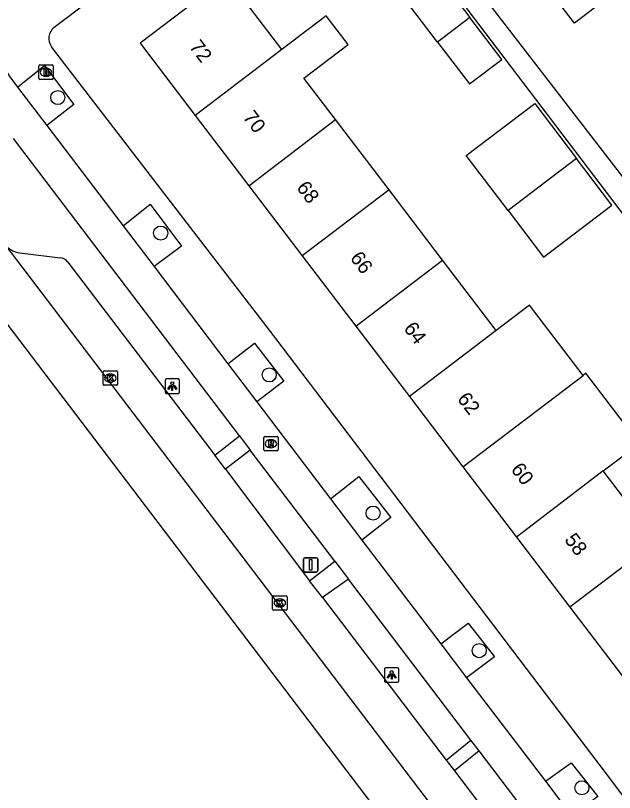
# Model space of a CAD drawing. Extents: x 160037 to 160839, y 385326 to 386441.
# Drawn here: x 160443.5 to 160485, y 385518 to 385571.9 of the extents above; entities that cross this region are included whole.
import ezdxf

# ---------------------------------------------------------------- set-up
doc = ezdxf.new("R2010")
doc.units = 0
for name, color, linetype in [('IMGEO_Boom', 7, 'Continuous'), ('IMGEO_Brandkraan', 7, 'Continuous'), ('IMGEO_Fietspad_gesloten', 7, 'Continuous'), ('IMGEO_Kolk', 7, 'Continuous'), ('IMGEO_Lichtpunt', 7, 'Continuous'), ('IMGEO_Pand', 7, 'Continuous'), ('IMGEO_Pand_nummerreeks', 7, 'Continuous'), ('IMGEO_Parkeervlak_open', 7, 'Continuous'), ('IMGEO_Rijbaan_lokaal_gesloten', 7, 'Continuous'), ('IMGEO_Rijbaan_lokaal_open', 7, 'Continuous'), ('IMGEO_Rioolput', 7, 'Continuous'), ('IMGEO_Verkeersbordpaal', 7, 'Continuous'), ('IMGEO_Voetpad_open', 7, 'Continuous')]:
    doc.layers.add(name, color=color, linetype=linetype)

msp = doc.modelspace()

# ---------------------------------------------------------------- linework, layer by layer
at = {"layer": 'IMGEO_Boom'}
for centre in [(160446.425, 385566.188), (160453.562, 385556.784), (160461.094, 385546.937), (160468.294, 385537.344), (160475.66, 385527.801), (160482.784, 385518.283)]:
    msp.add_circle(centre, 0.489, dxfattribs=at)
at = {"layer": 'IMGEO_Brandkraan'}
for p, q in [((160445.101, 385567.524), (160445.101, 385568.376)), ((160445.176, 385568.45), (160446.028, 385568.45)), ((160446.102, 385568.376), (160446.102, 385567.524)), ((160445.589, 385568.23), (160445.614, 385568.23)), ((160446.028, 385567.45), (160445.176, 385567.45)), ((160445.612, 385567.67), (160445.587, 385567.67))]:
    msp.add_line(p, q, dxfattribs=at)
for points in [[(160445.101, 385567.524), (160445.101, 385568.376)], [(160445.176, 385568.45), (160446.028, 385568.45)], [(160446.102, 385568.376), (160446.102, 385567.524)], [(160445.449, 385568.15), (160445.449, 385567.75), (160445.662, 385567.75)], [(160445.68, 385568.15), (160445.449, 385568.15)], [(160445.628, 385568.069), (160445.574, 385568.069), (160445.574, 385567.993)], [(160445.574, 385567.993), (160445.627, 385567.993)], [(160445.636, 385567.917), (160445.574, 385567.917), (160445.574, 385567.836)], [(160445.574, 385567.836), (160445.636, 385567.836)], [(160446.028, 385567.45), (160445.176, 385567.45)]]:
    msp.add_lwpolyline(points, dxfattribs=at)
for centre, radius, start, end in [((160445.178, 385568.374), 0.0765, 91.552, 178.448), ((160445.178, 385568.374), 0.0765, 91.552, 178.448), ((160446.026, 385568.374), 0.0765, 1.552, 88.448), ((160446.026, 385568.374), 0.0765, 1.552, 88.448), ((160445.629, 385568.031), 0.0379, 267.8285, 90.9355), ((160445.637, 385567.876), 0.0404, 269.8759, 90.5077), ((160445.684, 385568.005), 0.145, 59.4692, 91.5367), ((160445.709, 385568.052), 0.0922, 285.5137, 58.1501), ((160445.714, 385567.86), 0.105, 301.3115, 78.989), ((160445.178, 385567.526), 0.0765, 181.552, 268.448), ((160445.178, 385567.526), 0.0765, 181.552, 268.448), ((160445.668, 385568.001), 0.251, 268.6676, 293.5347), ((160446.026, 385567.526), 0.0765, 271.552, 358.448), ((160446.026, 385567.526), 0.0765, 271.552, 358.448)]:
    msp.add_arc(centre, radius, start, end, dxfattribs=at)
for centre, major_axis, ratio, start_param, end_param in [((160445.588, 385567.95), (-0.387, 0.002), 0.722429, 4.712389, 7.853982), ((160445.613, 385567.95), (-0.39, 0.002), 0.717154, 1.570796, 4.712389)]:
    msp.add_ellipse(centre, major_axis=major_axis, ratio=ratio, start_param=start_param, end_param=end_param, dxfattribs=at)
at = {"layer": 'IMGEO_Fietspad_gesloten'}
for points in [[(160443.094, 385567.626), (160443.639, 385566.902)], [(160443.639, 385566.902), (160445.661, 385564.255)], [(160445.661, 385564.255), (160450.953, 385557.282)], [(160459.033, 385542.706), (160443.342, 385563.345)], [(160450.953, 385557.282), (160453.099, 385554.455)], [(160453.099, 385554.455), (160458.213, 385547.717)], [(160458.213, 385547.717), (160460.22, 385545.074)], [(160460.22, 385545.074), (160465.348, 385538.333)], [(160459.033, 385542.706), (160459.78, 385541.723)], [(160465.638, 385534.018), (160459.78, 385541.723)], [(160465.348, 385538.333), (160467.524, 385535.472)], [(160467.524, 385535.472), (160472.998, 385528.276)], [(160465.638, 385534.018), (160466.586, 385532.772)], [(160475.085, 385521.593), (160466.586, 385532.772)], [(160472.998, 385528.276), (160474.787, 385525.923)], [(160474.787, 385525.923), (160480.253, 385518.738)], [(160475.646, 385520.856), (160475.085, 385521.593)], [(160480.979, 385513.841), (160475.646, 385520.856)], [(160480.253, 385518.738), (160482.095, 385516.317)]]:
    msp.add_lwpolyline(points, dxfattribs=at)
at = {"layer": 'IMGEO_Kolk'}
for p, q in [((160449.568, 385546.289), (160449.568, 385547.141)), ((160449.643, 385547.215), (160450.495, 385547.215)), ((160450.056, 385546.995), (160450.081, 385546.995)), ((160450.569, 385547.141), (160450.569, 385546.289)), ((160450.079, 385546.435), (160450.054, 385546.435)), ((160450.495, 385546.215), (160449.643, 385546.215)), ((160461.329, 385530.685), (160461.329, 385531.537)), ((160461.404, 385531.611), (160462.256, 385531.611)), ((160461.817, 385531.391), (160461.842, 385531.391)), ((160462.33, 385531.537), (160462.33, 385530.685)), ((160462.256, 385530.611), (160461.404, 385530.611)), ((160461.84, 385530.831), (160461.815, 385530.831))]:
    msp.add_line(p, q, dxfattribs=at)
for points in [[(160449.568, 385546.289), (160449.568, 385547.141)], [(160449.643, 385547.215), (160450.495, 385547.215)], [(160449.889, 385546.915), (160450.012, 385546.915), (160450.012, 385546.764), (160450.142, 385546.915), (160450.306, 385546.915), (160450.16, 385546.764), (160450.313, 385546.515), (160450.161, 385546.515), (160450.076, 385546.679), (160450.012, 385546.612), (160450.012, 385546.515), (160449.889, 385546.515), (160449.889, 385546.915)], [(160450.569, 385547.141), (160450.569, 385546.289)], [(160450.495, 385546.215), (160449.643, 385546.215)], [(160461.329, 385530.685), (160461.329, 385531.537)], [(160461.404, 385531.611), (160462.256, 385531.611)], [(160461.65, 385531.311), (160461.773, 385531.311), (160461.773, 385531.16), (160461.903, 385531.311), (160462.067, 385531.311), (160461.921, 385531.16), (160462.074, 385530.911), (160461.922, 385530.911), (160461.837, 385531.075), (160461.773, 385531.008), (160461.773, 385530.911), (160461.65, 385530.911), (160461.65, 385531.311)], [(160462.33, 385531.537), (160462.33, 385530.685)], [(160462.256, 385530.611), (160461.404, 385530.611)]]:
    msp.add_lwpolyline(points, dxfattribs=at)
for centre, start, end in [((160449.645, 385547.139), 91.552, 178.448), ((160449.645, 385547.139), 91.552, 178.448), ((160450.493, 385547.139), 1.552, 88.448), ((160450.493, 385547.139), 1.552, 88.448), ((160449.645, 385546.291), 181.552, 268.448), ((160449.645, 385546.291), 181.552, 268.448), ((160450.493, 385546.291), 271.552, 358.448), ((160450.493, 385546.291), 271.552, 358.448), ((160461.406, 385531.535), 91.552, 178.448), ((160461.406, 385531.535), 91.552, 178.448), ((160462.254, 385531.535), 1.552, 88.448), ((160462.254, 385531.535), 1.552, 88.448), ((160461.406, 385530.687), 181.552, 268.448), ((160461.406, 385530.687), 181.552, 268.448), ((160462.254, 385530.687), 271.552, 358.448), ((160462.254, 385530.687), 271.552, 358.448)]:
    msp.add_arc(centre, 0.0765, start, end, dxfattribs=at)
for centre, major_axis, ratio, start_param, end_param in [((160450.055, 385546.715), (-0.387, 0.002), 0.722429, 4.712389, 7.853982), ((160450.08, 385546.715), (-0.39, 0.002), 0.717154, 1.570796, 4.712389), ((160461.816, 385531.111), (-0.387, 0.002), 0.722429, 4.712389, 7.853982), ((160461.841, 385531.111), (-0.39, 0.002), 0.717154, 1.570796, 4.712389)]:
    msp.add_ellipse(centre, major_axis=major_axis, ratio=ratio, start_param=start_param, end_param=end_param, dxfattribs=at)
at = {"layer": 'IMGEO_Lichtpunt'}
for p, q in [((160453.867, 385546.56), (160453.867, 385545.753)), ((160453.867, 385546.56), (160453.867, 385545.753)), ((160454.769, 385546.655), (160453.961, 385546.655)), ((160454.769, 385546.655), (160453.961, 385546.655)), ((160454.863, 385545.753), (160454.863, 385546.56)), ((160454.863, 385545.753), (160454.863, 385546.56)), ((160453.961, 385545.659), (160454.769, 385545.659)), ((160453.961, 385545.659), (160454.769, 385545.659)), ((160469.087, 385526.517), (160469.087, 385525.71)), ((160469.087, 385526.517), (160469.087, 385525.71)), ((160469.989, 385526.612), (160469.181, 385526.612)), ((160469.989, 385526.612), (160469.181, 385526.612)), ((160470.083, 385525.71), (160470.083, 385526.517)), ((160470.083, 385525.71), (160470.083, 385526.517)), ((160469.181, 385525.616), (160469.989, 385525.616)), ((160469.181, 385525.616), (160469.989, 385525.616))]:
    msp.add_line(p, q, dxfattribs=at)
for points in [[(160454.241, 385546.224), (160454.28, 385546.196), (160454.092, 385545.934), (160454.054, 385545.961), (160454.241, 385546.224)], [(160454.453, 385546.196), (160454.491, 385546.223), (160454.678, 385545.961), (160454.639, 385545.933), (160454.453, 385546.196)], [(160454.343, 385546.176), (160454.39, 385546.176), (160454.39, 385545.854), (160454.343, 385545.854), (160454.343, 385546.176)], [(160469.461, 385526.181), (160469.5, 385526.153), (160469.312, 385525.891), (160469.274, 385525.918), (160469.461, 385526.181)], [(160469.563, 385526.133), (160469.61, 385526.133), (160469.61, 385525.811), (160469.563, 385525.811), (160469.563, 385526.133)], [(160469.673, 385526.153), (160469.711, 385526.18), (160469.898, 385525.918), (160469.859, 385525.89), (160469.673, 385526.153)]]:
    msp.add_lwpolyline(points, dxfattribs=at)
for centre in [(160454.366, 385546.358), (160469.586, 385526.315)]:
    msp.add_circle(centre, 0.0994, dxfattribs=at)
for centre, start, end in [((160453.961, 385546.56), 90, 180), ((160453.961, 385546.56), 90, 180), ((160454.769, 385546.56), 0, 90), ((160454.769, 385546.56), 0, 90), ((160453.961, 385545.753), 180, 270), ((160453.961, 385545.753), 180, 270), ((160454.769, 385545.753), 270, 0), ((160454.769, 385545.753), 270, 360), ((160469.181, 385526.517), 90, 180), ((160469.181, 385526.517), 90, 180), ((160469.989, 385526.517), 0, 90), ((160469.989, 385526.517), 0, 90), ((160469.181, 385525.71), 180, 270), ((160469.181, 385525.71), 180, 270), ((160469.989, 385525.71), 270, 0), ((160469.989, 385525.71), 270, 360)]:
    msp.add_arc(centre, 0.0946, start, end, dxfattribs=at)
at = {"layer": 'IMGEO_Pand'}
for points in [[(160472.774, 385570.044), (160470.249, 385573.367), (160472.486, 385575.066), (160475.01, 385571.746)], [(160461.977, 385569.533), (160458.158, 385574.548), (160452.138, 385569.963), (160455.957, 385564.949)], [(160465.693, 385564.654), (160463.5, 385567.533), (160466.558, 385569.862), (160465.036, 385571.862), (160461.977, 385569.533)], [(160475.01, 385571.746), (160472.774, 385570.044)], [(160472.774, 385570.044), (160474.988, 385567.13), (160477.225, 385568.83), (160475.01, 385571.746)], [(160461.977, 385569.533), (160455.957, 385564.949)], [(160477.659, 385558.354), (160474.764, 385562.164), (160479.512, 385565.772), (160482.404, 385561.965)], [(160455.957, 385564.949), (160459.672, 385560.071)], [(160459.672, 385560.071), (160465.693, 385564.654)], [(160469.407, 385559.778), (160465.693, 385564.654)], [(160482.404, 385561.965), (160477.659, 385558.354)], [(160477.659, 385558.354), (160480.117, 385555.117), (160484.865, 385558.725), (160482.404, 385561.965)], [(160459.672, 385560.071), (160463.386, 385555.194)], [(160469.407, 385559.778), (160463.386, 385555.194)], [(160473.122, 385554.901), (160469.407, 385559.778)], [(160463.386, 385555.194), (160467.1, 385550.318)], [(160467.1, 385550.318), (160473.122, 385554.901)], [(160476.836, 385550.025), (160473.122, 385554.901)], [(160482.861, 385546.907), (160479.148, 385551.785), (160476.836, 385550.025)], [(160467.1, 385550.318), (160470.814, 385545.441)], [(160476.836, 385550.025), (160470.814, 385545.441)], [(160474.529, 385540.564), (160482.861, 385546.907)], [(160484.264, 385540.271), (160486.776, 385542.184), (160483.062, 385547.06), (160482.861, 385546.907)], [(160470.814, 385545.441), (160474.529, 385540.564)], [(160474.529, 385540.564), (160478.243, 385535.687)], [(160484.264, 385540.271), (160478.243, 385535.687)], [(160487.978, 385535.394), (160484.264, 385540.271)], [(160478.243, 385535.687), (160481.957, 385530.81)], [(160487.978, 385535.394), (160481.957, 385530.81)], [(160481.957, 385530.81), (160485.671, 385525.934)]]:
    msp.add_lwpolyline(points, dxfattribs=at)
at = {"layer": 'IMGEO_Parkeervlak_open'}
for points in [[(160443.976, 385555.384), (160446.592, 385555.067)], [(160447.13, 385554.756), (160457.308, 385541.366)], [(160458.059, 385540.397), (160463.888, 385532.649)], [(160464.791, 385531.498), (160473.374, 385520.207)], [(160473.935, 385519.469), (160479.249, 385512.479)]]:
    msp.add_lwpolyline(points, dxfattribs=at)
for centre, radius, start, end in [((160444.067, 385557.094), 1.713, 220.4136, 266.9486), ((160446.477, 385554.247), 0.829, 37.9443, 81.9941)]:
    msp.add_arc(centre, radius, start, end, dxfattribs=at)
at = {"layer": 'IMGEO_Rijbaan_lokaal_gesloten'}
for points in [[(160437.083, 385558.104), (160488.452, 385490.527), (160491.361, 385486.313)], [(160493.777, 385488.866), (160442.763, 385555.984)]]:
    msp.add_lwpolyline(points, dxfattribs=at)
at = {"layer": 'IMGEO_Rijbaan_lokaal_open'}
for points in [[(160466.255, 385586.22), (160472.748, 385577.368), (160487.233, 385558.552)], [(160495.041, 385581.104), (160482.263, 385571.356), (160478.458, 385576.33)]]:
    msp.add_lwpolyline(points, dxfattribs=at)
msp.add_arc((160447.02, 385570.273), 4.735, 130.6687, 213.9953, dxfattribs=at)
at = {"layer": 'IMGEO_Rioolput'}
for p, q in [((160460.71, 385541.735), (160460.71, 385542.587)), ((160460.785, 385542.661), (160461.637, 385542.661)), ((160461.711, 385542.587), (160461.711, 385541.735)), ((160461.198, 385542.441), (160461.223, 385542.441)), ((160461.637, 385541.661), (160460.785, 385541.661)), ((160461.221, 385541.881), (160461.196, 385541.881))]:
    msp.add_line(p, q, dxfattribs=at)
for points in [[(160460.71, 385541.735), (160460.71, 385542.587)], [(160460.785, 385542.661), (160461.637, 385542.661)], [(160461.711, 385542.587), (160461.711, 385541.735)], [(160461.299, 385542.359), (160461.047, 385542.361), (160461.047, 385541.961)], [(160461.047, 385541.961), (160461.171, 385541.961), (160461.171, 385542.123), (160461.182, 385542.123)], [(160461.225, 385542.28), (160461.171, 385542.28), (160461.171, 385542.199)], [(160461.171, 385542.199), (160461.223, 385542.199)], [(160461.229, 385542.094), (160461.3, 385541.961), (160461.44, 385541.961), (160461.375, 385542.087)], [(160461.637, 385541.661), (160460.785, 385541.661)]]:
    msp.add_lwpolyline(points, dxfattribs=at)
for centre, radius, start, end in [((160460.787, 385542.585), 0.0765, 91.552, 178.448), ((160460.787, 385542.585), 0.0765, 91.552, 178.448), ((160461.635, 385542.585), 0.0765, 1.552, 88.448), ((160461.635, 385542.585), 0.0765, 1.552, 88.448), ((160461.181, 385542.07), 0.0533, 26.0293, 88.6989), ((160461.207, 385542.388), 0.19, 274.7715, 282.9687), ((160461.231, 385542.184), 0.0964, 77.0061, 93.1865), ((160461.245, 385542.241), 0.0378, 276.6634, 79.6772), ((160461.298, 385542.249), 0.109, 350.3612, 89.416), ((160461.296, 385542.249), 0.112, 277.5842, 350.9817), ((160461.28, 385542.034), 0.108, 29.5134, 73.7905), ((160460.787, 385541.737), 0.0765, 181.552, 268.448), ((160460.787, 385541.737), 0.0765, 181.552, 268.448), ((160461.635, 385541.737), 0.0765, 271.552, 358.448), ((160461.635, 385541.737), 0.0765, 271.552, 358.448)]:
    msp.add_arc(centre, radius, start, end, dxfattribs=at)
for centre, major_axis, ratio, start_param, end_param in [((160461.197, 385542.161), (-0.387, 0.002), 0.722429, 4.712389, 7.853982), ((160461.222, 385542.161), (-0.39, 0.002), 0.717154, 1.570796, 4.712389)]:
    msp.add_ellipse(centre, major_axis=major_axis, ratio=ratio, start_param=start_param, end_param=end_param, dxfattribs=at)
at = {"layer": 'IMGEO_Verkeersbordpaal'}
for p, q in [((160463.469, 385533.353), (160463.469, 385534.153)), ((160463.469, 385534.153), (160463.469, 385533.353)), ((160463.569, 385534.253), (160464.359, 385534.253)), ((160464.359, 385534.253), (160463.569, 385534.253)), ((160464.459, 385534.153), (160464.459, 385533.353)), ((160464.459, 385533.353), (160464.459, 385534.153)), ((160464.359, 385533.253), (160463.569, 385533.253)), ((160463.569, 385533.253), (160464.359, 385533.253))]:
    msp.add_line(p, q, dxfattribs=at)
msp.add_lwpolyline([(160463.889, 385534.128), (160464.039, 385534.128), (160464.039, 385533.378), (160463.889, 385533.378), (160463.889, 385534.128)], dxfattribs=at)
for centre, start, end in [((160463.569, 385534.153), 90, 180), ((160463.569, 385534.153), 90, 180), ((160464.359, 385534.153), 0, 90), ((160464.359, 385534.153), 360, 90), ((160463.569, 385533.353), 180, 270), ((160463.569, 385533.353), 180, 270), ((160464.359, 385533.353), 270, 0), ((160464.359, 385533.353), 270, 0)]:
    msp.add_arc(centre, 0.1, start, end, dxfattribs=at)
at = {"layer": 'IMGEO_Voetpad_open'}
for points in [[(160464.999, 385585.276), (160486.228, 385557.31), (160499.726, 385539.086), (160509.919, 385525.592)], [(160446.182, 385571.066), (160463.068, 385583.814)], [(160507.161, 385489.347), (160500, 385498.52), (160498.893, 385500), (160484.853, 385518.765), (160461.114, 385550.049), (160445.996, 385569.716)], [(160443.639, 385566.902), (160445.502, 385568.414), (160447.528, 385565.704), (160445.661, 385564.255)], [(160450.953, 385557.282), (160452.825, 385558.783), (160455.01, 385555.879), (160453.099, 385554.455)], [(160458.213, 385547.717), (160460.068, 385549.13), (160462.101, 385546.514), (160460.22, 385545.074)], [(160457.308, 385541.366), (160459.033, 385542.706)], [(160458.059, 385540.397), (160457.308, 385541.366)], [(160459.78, 385541.723), (160458.059, 385540.397)], [(160465.348, 385538.333), (160467.303, 385539.888), (160469.523, 385537.051), (160467.524, 385535.472)], [(160463.888, 385532.649), (160465.638, 385534.018)], [(160466.586, 385532.772), (160464.791, 385531.498)], [(160464.791, 385531.498), (160463.888, 385532.649)], [(160472.998, 385528.276), (160474.9, 385529.699), (160476.713, 385527.359), (160474.787, 385525.923)], [(160473.374, 385520.207), (160475.085, 385521.593)], [(160475.646, 385520.856), (160473.935, 385519.469)], [(160473.374, 385520.207), (160473.935, 385519.469)], [(160480.253, 385518.738), (160482.037, 385520.018), (160483.893, 385517.672), (160482.095, 385516.317)]]:
    msp.add_lwpolyline(points, dxfattribs=at)
msp.add_arc((160446.766, 385570.298), 0.965, 127.25, 217.0606, dxfattribs=at)

# ---------------------------------------------------------------- texts
at = {"layer": 'IMGEO_Pand_nummerreeks'}
for s, rotation, p in [('72', 307.2573, (160455.5, 385569.705)), ('70', 307.2592, (160459.223, 385564.812)), ('68', 307.2573, (160462.94, 385559.923)), ('66', 307.2573, (160466.657, 385555.037)), ('64', 307.2573, (160470.375, 385550.148)), ('62', 307.2573, (160474.091, 385545.263)), ('60', 307.2573, (160477.813, 385540.37)), ('58', 307.2573, (160481.531, 385535.481))]:
    msp.add_text(s, height=1, rotation=rotation, dxfattribs=at).set_placement(p)

doc.saveas('drawing.dxf')
